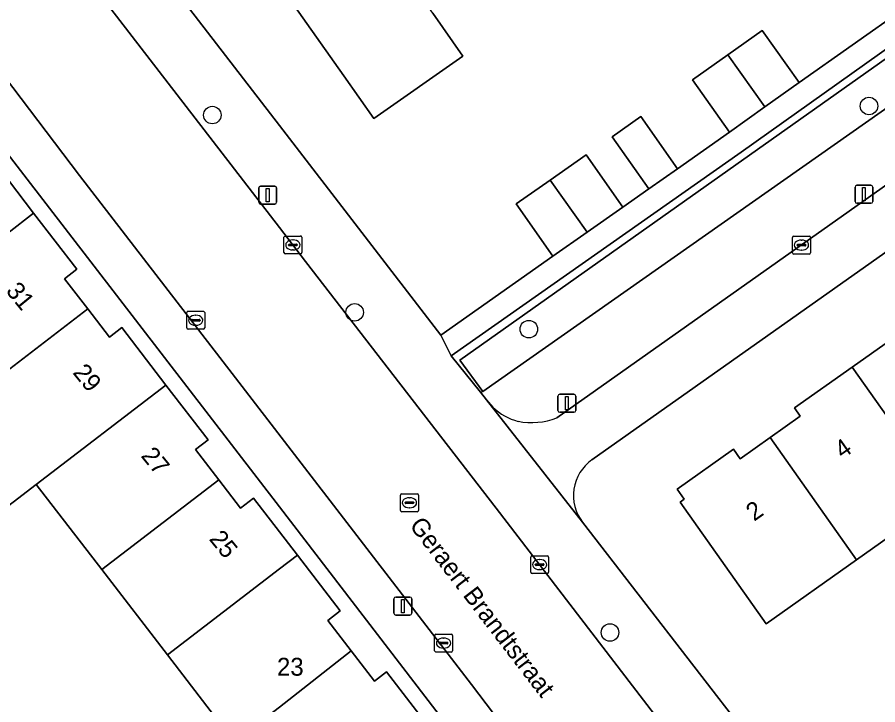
# Model space of a CAD drawing. Extents: x 159352 to 160617, y 385888 to 387323.
# Drawn here: x 159985.36 to 160033.41, y 387020.4 to 387058.79 of the extents above; entities that cross this region are included whole.
import ezdxf

# ---------------------------------------------------------------- set-up
doc = ezdxf.new("R2010")
doc.units = 0
for name, color, linetype in [('IMGEO_Boom', 7, 'Continuous'), ('IMGEO_Erf', 7, 'Continuous'), ('IMGEO_Groenvoorziening', 7, 'Continuous'), ('IMGEO_Haag', 7, 'Continuous'), ('IMGEO_Kolk', 7, 'Continuous'), ('IMGEO_Lichtmast', 7, 'Continuous'), ('IMGEO_Openbare_ruimte_label', 7, 'Continuous'), ('IMGEO_Pand', 7, 'Continuous'), ('IMGEO_Pand_nummerreeks', 7, 'Continuous'), ('IMGEO_Rijbaan_lokaal_open', 7, 'Continuous'), ('IMGEO_Rioolput', 7, 'Continuous'), ('IMGEO_Voetpad_open', 7, 'Continuous')]:
    doc.layers.add(name, color=color, linetype=linetype)

msp = doc.modelspace()

# ---------------------------------------------------------------- linework, layer by layer
at = {"layer": 'IMGEO_Boom'}
for centre in [(160032.915, 387053.834), (159996.252, 387053.329), (160004.202, 387042.311), (160013.927, 387041.373), (160018.455, 387024.434)]:
    msp.add_circle(centre, 0.489, dxfattribs=at)
at = {"layer": 'IMGEO_Erf'}
for points in [[(160071.709, 387072.449), (160017.451, 387034.073)], [(159993.479, 387061.232), (160000, 387052.753), (160009.008, 387041.041), (160015.273, 387045.449), (160013.226, 387048.371), (160015.125, 387049.702), (160017.135, 387051.111), (160019.182, 387048.189), (160020.618, 387049.202), (160018.573, 387052.119), (160020.181, 387053.246), (160022.222, 387050.334), (160025.124, 387052.381), (160023.063, 387055.293), (160025.044, 387056.695), (160026.96, 387058.051), (160029.021, 387055.139), (160034.932, 387059.314), (160032.871, 387062.226), (160034.743, 387063.551), (160036.768, 387064.984), (160038.829, 387062.072), (160044.694, 387066.221), (160042.633, 387069.133)], [(160008.559, 387059.016), (160010.237, 387056.616), (160005.28, 387053.138), (160003.601, 387055.52), (160000, 387060.628)], [(160023.734, 387000.532), (160000, 387031.443), (159979.102, 387058.573)], [(159983.865, 387050.999), (159986.279, 387047.858), (159988.693, 387044.717), (159988.005, 387044.188), (159989.299, 387042.504), (159990.51, 387040.929), (159991.199, 387041.459), (159993.663, 387038.254), (159996.022, 387035.184), (159995.324, 387034.648), (159996.622, 387032.959), (159997.835, 387031.381), (159998.557, 387031.936), (160000, 387030.058), (160001.002, 387028.755), (160003.398, 387025.637), (160002.704, 387025.103), (160004.005, 387023.41), (160005.306, 387021.717), (160005.988, 387022.241), (160008.408, 387019.091)], [(160037.136, 387031.971), (160032.224, 387028.498), (160027.169, 387024.925), (160022.371, 387031.712), (160022.606, 387031.878), (160022.209, 387032.44), (160025.353, 387034.663), (160025.724, 387034.138), (160027.402, 387035.325), (160029.081, 387036.512), (160028.752, 387036.977), (160031.98, 387039.26), (160035.21, 387041.543)], [(160016.928, 387030.587), (160032.461, 387010.488), (160038.844, 387014.946), (160036.77, 387017.905), (160038.734, 387019.282), (160040.726, 387020.678), (160042.8, 387017.719), (160048.625, 387021.868), (160046.539, 387024.819), (160048.514, 387026.216), (160050.483, 387027.608), (160052.569, 387024.657), (160058.431, 387028.82), (160056.345, 387031.771), (160058.314, 387033.163), (160060.289, 387034.56), (160063.137, 387036.575), (160065.22, 387033.63), (160068.227, 387035.765), (160066.141, 387038.716)], [(159997.476, 387018.333), (159993.745, 387023.187), (159990.087, 387027.946), (159986.429, 387032.706), (159982.558, 387029.737)]]:
    msp.add_lwpolyline(points, dxfattribs=at)
msp.add_arc((160018.861, 387032.079), 2.442, 125.2761, 217.6591, dxfattribs=at)
at = {"layer": 'IMGEO_Groenvoorziening'}
for points in [[(160068.622, 387081.099), (160068.325, 387081.519), (160025.78, 387051.249), (160009.581, 387039.875), (160011.219, 387037.849), (160011.366, 387037.895), (160010.071, 387039.645), (160040.002, 387060.848)], [(160070.012, 387079.111), (160068.622, 387081.099), (160040.002, 387060.848), (160010.071, 387039.645), (160011.366, 387037.895)]]:
    msp.add_lwpolyline(points, close=True, dxfattribs=at)
for points in [[(160070.456, 387078.476), (160070.012, 387079.111), (160011.366, 387037.895), (160011.219, 387037.849), (160011.556, 387037.419), (160011.918, 387037.017)], [(160015.496, 387036.413), (160069.215, 387074.428)]]:
    msp.add_lwpolyline(points, dxfattribs=at)
for centre, radius, start, end in [((160014.085, 387039.225), 3.094, 225.5345, 255.777), ((160014.071, 387040.257), 4.099, 259.5101, 290.336)]:
    msp.add_arc(centre, radius, start, end, dxfattribs=at)
at = {"layer": 'IMGEO_Haag'}
msp.add_lwpolyline([(160011.366, 387037.895), (160070.012, 387079.111), (160068.622, 387081.099), (160040.002, 387060.848), (160010.071, 387039.645)], close=True, dxfattribs=at)
at = {"layer": 'IMGEO_Kolk'}
for p, q in [((160000.254, 387045.65), (160000.254, 387046.502)), ((160000.329, 387046.576), (160001.181, 387046.576)), ((160000.742, 387046.356), (160000.767, 387046.356)), ((160001.255, 387046.502), (160001.255, 387045.65)), ((160028.647, 387045.642), (160028.647, 387046.494)), ((160028.722, 387046.568), (160029.574, 387046.568)), ((160029.135, 387046.348), (160029.16, 387046.348)), ((160029.648, 387046.494), (160029.648, 387045.642)), ((160000.513, 387046.07), (160000.513, 387046.082)), ((160000.951, 387046.033), (160000.553, 387046.033)), ((160000.556, 387046.119), (160000.954, 387046.119)), ((160000.765, 387045.796), (160000.74, 387045.796)), ((160000.997, 387046.082), (160000.997, 387046.07)), ((160028.906, 387046.062), (160028.906, 387046.074)), ((160029.344, 387046.025), (160028.946, 387046.025)), ((160028.949, 387046.111), (160029.347, 387046.111)), ((160029.158, 387045.788), (160029.133, 387045.788)), ((160029.39, 387046.074), (160029.39, 387046.062)), ((160001.181, 387045.576), (160000.329, 387045.576)), ((160029.574, 387045.568), (160028.722, 387045.568)), ((159994.827, 387041.445), (159994.827, 387042.297)), ((159994.902, 387042.371), (159995.754, 387042.371)), ((159995.129, 387041.914), (159995.527, 387041.914)), ((159995.315, 387042.151), (159995.34, 387042.151)), ((159995.828, 387042.297), (159995.828, 387041.445)), ((159995.086, 387041.865), (159995.086, 387041.877)), ((159995.524, 387041.828), (159995.126, 387041.828)), ((159995.338, 387041.591), (159995.313, 387041.591)), ((159995.57, 387041.877), (159995.57, 387041.865)), ((159995.754, 387041.371), (159994.902, 387041.371)), ((160014.029, 387027.797), (160014.029, 387028.649)), ((160014.104, 387028.723), (160014.956, 387028.723)), ((160014.517, 387028.503), (160014.542, 387028.503)), ((160015.03, 387028.649), (160015.03, 387027.797)), ((160014.288, 387028.217), (160014.288, 387028.229)), ((160014.726, 387028.18), (160014.328, 387028.18)), ((160014.331, 387028.266), (160014.729, 387028.266)), ((160014.772, 387028.229), (160014.772, 387028.217)), ((160014.956, 387027.723), (160014.104, 387027.723)), ((160014.54, 387027.943), (160014.515, 387027.943)), ((160008.666, 387023.416), (160008.666, 387024.268)), ((160008.741, 387024.342), (160009.593, 387024.342)), ((160009.667, 387024.268), (160009.667, 387023.416)), ((160008.925, 387023.836), (160008.925, 387023.848)), ((160009.363, 387023.799), (160008.965, 387023.799)), ((160008.968, 387023.885), (160009.366, 387023.885)), ((160009.154, 387024.122), (160009.179, 387024.122)), ((160009.409, 387023.848), (160009.409, 387023.836)), ((160009.593, 387023.342), (160008.741, 387023.342)), ((160009.177, 387023.562), (160009.152, 387023.562))]:
    msp.add_line(p, q, dxfattribs=at)
for points in [[(160000.254, 387045.65), (160000.254, 387046.502)], [(160000.329, 387046.576), (160001.181, 387046.576)], [(160001.255, 387046.502), (160001.255, 387045.65)], [(160028.647, 387045.642), (160028.647, 387046.494)], [(160028.722, 387046.568), (160029.574, 387046.568)], [(160029.648, 387046.494), (160029.648, 387045.642)], [(160001.181, 387045.576), (160000.329, 387045.576)], [(160029.574, 387045.568), (160028.722, 387045.568)], [(159994.827, 387041.445), (159994.827, 387042.297)], [(159994.902, 387042.371), (159995.754, 387042.371)], [(159995.828, 387042.297), (159995.828, 387041.445)], [(159995.754, 387041.371), (159994.902, 387041.371)], [(160014.029, 387027.797), (160014.029, 387028.649)], [(160014.104, 387028.723), (160014.956, 387028.723)], [(160015.03, 387028.649), (160015.03, 387027.797)], [(160014.956, 387027.723), (160014.104, 387027.723)], [(160008.666, 387023.416), (160008.666, 387024.268)], [(160008.741, 387024.342), (160009.593, 387024.342)], [(160009.667, 387024.268), (160009.667, 387023.416)], [(160009.593, 387023.342), (160008.741, 387023.342)]]:
    msp.add_lwpolyline(points, dxfattribs=at)
for centre, radius, start, end in [((160000.331, 387046.5), 0.0765, 91.552, 178.448), ((160000.331, 387046.5), 0.0765, 91.552, 178.448), ((160001.179, 387046.5), 0.0765, 1.552, 88.448), ((160001.179, 387046.5), 0.0765, 1.552, 88.448), ((160028.724, 387046.492), 0.0765, 91.552, 178.448), ((160028.724, 387046.492), 0.0765, 91.552, 178.448), ((160029.572, 387046.492), 0.0765, 1.552, 88.448), ((160029.572, 387046.492), 0.0765, 1.552, 88.448), ((160000.553, 387046.079), 0.0403, 85.8775, 175.7526), ((160000.55, 387046.069), 0.0366, 178.938, 274.7102), ((160000.954, 387046.076), 0.043, 264.8664, 352.4533), ((160000.958, 387046.081), 0.0386, 1.7309, 96.639), ((160028.946, 387046.071), 0.0403, 85.8775, 175.7526), ((160028.943, 387046.061), 0.0366, 178.938, 274.7102), ((160029.347, 387046.068), 0.043, 264.8664, 352.4533), ((160029.351, 387046.073), 0.0386, 1.7309, 96.639), ((160000.331, 387045.652), 0.0765, 181.552, 268.448), ((160000.331, 387045.652), 0.0765, 181.552, 268.448), ((160001.179, 387045.652), 0.0765, 271.552, 358.448), ((160001.179, 387045.652), 0.0765, 271.552, 358.448), ((160028.724, 387045.644), 0.0765, 181.552, 268.448), ((160028.724, 387045.644), 0.0765, 181.552, 268.448), ((160029.572, 387045.644), 0.0765, 271.552, 358.448), ((160029.572, 387045.644), 0.0765, 271.552, 358.448), ((159994.904, 387042.295), 0.0765, 91.552, 178.448), ((159994.904, 387042.295), 0.0765, 91.552, 178.448), ((159995.126, 387041.874), 0.0403, 85.8775, 175.7526), ((159995.531, 387041.876), 0.0386, 1.7309, 96.639), ((159995.752, 387042.295), 0.0765, 1.552, 88.448), ((159995.752, 387042.295), 0.0765, 1.552, 88.448), ((159994.904, 387041.447), 0.0765, 181.552, 268.448), ((159994.904, 387041.447), 0.0765, 181.552, 268.448), ((159995.123, 387041.864), 0.0366, 178.938, 274.7102), ((159995.527, 387041.871), 0.043, 264.8664, 352.4533), ((159995.752, 387041.447), 0.0765, 271.552, 358.448), ((159995.752, 387041.447), 0.0765, 271.552, 358.448), ((160014.106, 387028.647), 0.0765, 91.552, 178.448), ((160014.106, 387028.647), 0.0765, 91.552, 178.448), ((160014.954, 387028.647), 0.0765, 1.552, 88.448), ((160014.954, 387028.647), 0.0765, 1.552, 88.448), ((160014.328, 387028.226), 0.0403, 85.8775, 175.7526), ((160014.325, 387028.216), 0.0366, 178.938, 274.7102), ((160014.729, 387028.223), 0.043, 264.8664, 352.4533), ((160014.733, 387028.228), 0.0386, 1.7309, 96.639), ((160014.106, 387027.799), 0.0765, 181.552, 268.448), ((160014.106, 387027.799), 0.0765, 181.552, 268.448), ((160014.954, 387027.799), 0.0765, 271.552, 358.448), ((160014.954, 387027.799), 0.0765, 271.552, 358.448), ((160008.743, 387024.266), 0.0765, 91.552, 178.448), ((160008.743, 387024.266), 0.0765, 91.552, 178.448), ((160009.591, 387024.266), 0.0765, 1.552, 88.448), ((160009.591, 387024.266), 0.0765, 1.552, 88.448), ((160008.965, 387023.845), 0.0403, 85.8775, 175.7526), ((160008.962, 387023.835), 0.0366, 178.938, 274.7102), ((160009.366, 387023.842), 0.043, 264.8664, 352.4533), ((160009.37, 387023.847), 0.0386, 1.7309, 96.639), ((160008.743, 387023.418), 0.0765, 181.552, 268.448), ((160008.743, 387023.418), 0.0765, 181.552, 268.448), ((160009.591, 387023.418), 0.0765, 271.552, 358.448), ((160009.591, 387023.418), 0.0765, 271.552, 358.448)]:
    msp.add_arc(centre, radius, start, end, dxfattribs=at)
for centre, major_axis, ratio, start_param, end_param in [((160000.741, 387046.076), (-0.387, 0.002), 0.722429, 4.712389, 7.853982), ((160000.766, 387046.076), (-0.39, 0.002), 0.717154, 1.570796, 4.712389), ((160029.134, 387046.068), (-0.387, 0.002), 0.722429, 4.712389, 7.853982), ((160029.159, 387046.068), (-0.39, 0.002), 0.717154, 1.570796, 4.712389), ((159995.314, 387041.871), (-0.387, 0.002), 0.722429, 4.712389, 7.853982), ((159995.339, 387041.871), (-0.39, 0.002), 0.717154, 1.570796, 4.712389), ((160014.516, 387028.223), (-0.387, 0.002), 0.722429, 4.712389, 7.853982), ((160014.541, 387028.223), (-0.39, 0.002), 0.717154, 1.570796, 4.712389), ((160009.153, 387023.842), (-0.387, 0.002), 0.722429, 4.712389, 7.853982), ((160009.178, 387023.842), (-0.39, 0.002), 0.717154, 1.570796, 4.712389)]:
    msp.add_ellipse(centre, major_axis=major_axis, ratio=ratio, start_param=start_param, end_param=end_param, dxfattribs=at)
at = {"layer": 'IMGEO_Lichtmast'}
for p, q in [((159998.85, 387048.458), (159998.85, 387049.258)), ((159998.85, 387049.258), (159998.85, 387048.458)), ((159998.95, 387049.358), (159999.74, 387049.358)), ((159999.74, 387049.358), (159998.95, 387049.358)), ((159999.84, 387049.258), (159999.84, 387048.458)), ((159999.84, 387048.458), (159999.84, 387049.258)), ((160032.139, 387048.507), (160032.139, 387049.307)), ((160032.139, 387049.307), (160032.139, 387048.507)), ((160032.239, 387049.407), (160033.029, 387049.407)), ((160033.029, 387049.407), (160032.239, 387049.407)), ((160033.129, 387049.307), (160033.129, 387048.507)), ((160033.129, 387048.507), (160033.129, 387049.307)), ((159999.74, 387048.358), (159998.95, 387048.358)), ((159998.95, 387048.358), (159999.74, 387048.358)), ((160033.029, 387048.407), (160032.239, 387048.407)), ((160032.239, 387048.407), (160033.029, 387048.407)), ((160015.554, 387036.834), (160015.554, 387037.634)), ((160015.554, 387037.634), (160015.554, 387036.834)), ((160015.654, 387037.734), (160016.444, 387037.734)), ((160016.444, 387037.734), (160015.654, 387037.734)), ((160016.544, 387037.634), (160016.544, 387036.834)), ((160016.544, 387036.834), (160016.544, 387037.634)), ((160016.444, 387036.734), (160015.654, 387036.734)), ((160015.654, 387036.734), (160016.444, 387036.734)), ((160006.398, 387025.509), (160006.398, 387026.309)), ((160006.398, 387026.309), (160006.398, 387025.509)), ((160006.498, 387026.409), (160007.288, 387026.409)), ((160007.288, 387026.409), (160006.498, 387026.409)), ((160007.388, 387026.309), (160007.388, 387025.509)), ((160007.388, 387025.509), (160007.388, 387026.309)), ((160007.288, 387025.409), (160006.498, 387025.409)), ((160006.498, 387025.409), (160007.288, 387025.409))]:
    msp.add_line(p, q, dxfattribs=at)
for points in [[(159999.27, 387049.233), (159999.42, 387049.233), (159999.42, 387048.483), (159999.27, 387048.483), (159999.27, 387049.233)], [(160032.559, 387049.282), (160032.709, 387049.282), (160032.709, 387048.532), (160032.559, 387048.532), (160032.559, 387049.282)], [(160015.974, 387037.609), (160016.124, 387037.609), (160016.124, 387036.859), (160015.974, 387036.859), (160015.974, 387037.609)], [(160006.818, 387026.284), (160006.968, 387026.284), (160006.968, 387025.534), (160006.818, 387025.534), (160006.818, 387026.284)]]:
    msp.add_lwpolyline(points, dxfattribs=at)
for centre, start, end in [((159998.95, 387049.258), 90, 180), ((159998.95, 387049.258), 90, 180), ((159999.74, 387049.258), 0, 90), ((159999.74, 387049.258), 360, 90), ((160032.239, 387049.307), 90, 180), ((160032.239, 387049.307), 90, 180), ((160033.029, 387049.307), 0, 90), ((160033.029, 387049.307), 360, 90), ((159998.95, 387048.458), 180, 270), ((159998.95, 387048.458), 180, 270), ((159999.74, 387048.458), 270, 0), ((159999.74, 387048.458), 270, 0), ((160032.239, 387048.507), 180, 270), ((160032.239, 387048.507), 180, 270), ((160033.029, 387048.507), 270, 0), ((160033.029, 387048.507), 270, 0), ((160015.654, 387037.634), 90, 180), ((160015.654, 387037.634), 90, 180), ((160016.444, 387037.634), 0, 90), ((160016.444, 387037.634), 360, 90), ((160015.654, 387036.834), 180, 270), ((160015.654, 387036.834), 180, 270), ((160016.444, 387036.834), 270, 0), ((160016.444, 387036.834), 270, 0), ((160006.498, 387026.309), 90, 180), ((160006.498, 387026.309), 90, 180), ((160007.288, 387026.309), 0, 90), ((160007.288, 387026.309), 360, 90), ((160006.498, 387025.509), 180, 270), ((160006.498, 387025.509), 180, 270), ((160007.288, 387025.509), 270, 0), ((160007.288, 387025.509), 270, 0)]:
    msp.add_arc(centre, 0.1, start, end, dxfattribs=at)
at = {"layer": 'IMGEO_Pand'}
for points in [[(160003.79, 387065.781), (160002.106, 387064.594), (160001.683, 387065.193), (160000, 387064.007), (159998.572, 387063), (159998.981, 387062.42), (159998.818, 387062.304), (160000, 387060.628), (160003.601, 387055.52), (160005.28, 387053.138), (160010.237, 387056.616), (160008.559, 387059.016)], [(160029.021, 387055.139), (160026.96, 387058.051), (160025.044, 387056.695), (160027.107, 387053.784)], [(160027.107, 387053.784), (160025.044, 387056.695), (160023.063, 387055.293), (160025.124, 387052.381)], [(160020.181, 387053.246), (160018.573, 387052.119), (160020.618, 387049.202), (160022.222, 387050.334)], [(159983.865, 387050.999), (159983.149, 387050.449), (159981.968, 387051.986), (159975.477, 387046.956), (159972.738, 387044.834), (159976.372, 387040.144), (159979.087, 387042.259), (159986.279, 387047.858)], [(160019.182, 387048.189), (160017.135, 387051.111), (160015.125, 387049.702), (160017.181, 387046.786)], [(160017.181, 387046.786), (160015.125, 387049.702), (160013.226, 387048.371), (160015.273, 387045.449)], [(159979.087, 387042.259), (159982.759, 387037.482), (159989.299, 387042.504), (159988.005, 387044.188), (159988.693, 387044.717), (159986.279, 387047.858)], [(159982.759, 387037.482), (159981.26, 387036.331), (159983.534, 387033.371), (159981.165, 387031.554), (159982.558, 387029.737), (159986.429, 387032.706), (159993.663, 387038.254), (159991.199, 387041.459), (159990.51, 387040.929), (159989.299, 387042.504)], [(160037.27, 387042.17), (160035.601, 387040.99), (160035.21, 387041.543), (160031.98, 387039.26), (160037.136, 387031.971), (160042.023, 387035.426)], [(160032.224, 387028.498), (160037.136, 387031.971), (160031.98, 387039.26), (160028.752, 387036.977), (160029.081, 387036.512), (160027.402, 387035.325)], [(159996.622, 387032.959), (159995.324, 387034.648), (159996.022, 387035.184), (159993.663, 387038.254), (159986.429, 387032.706), (159990.087, 387027.946)], [(160027.402, 387035.325), (160025.724, 387034.138), (160025.353, 387034.663), (160022.209, 387032.44), (160022.606, 387031.878), (160022.371, 387031.712), (160027.169, 387024.925), (160032.224, 387028.498)], [(160000, 387027.986), (160001.002, 387028.755), (160000, 387030.058), (159998.557, 387031.936), (159997.835, 387031.381), (159996.622, 387032.959), (159990.087, 387027.946), (159993.745, 387023.187)], [(159993.745, 387023.187), (159997.476, 387018.333), (160000, 387020.267), (160004.005, 387023.41), (160002.704, 387025.103), (160003.398, 387025.637), (160001.002, 387028.755), (160000, 387027.986)], [(160008.408, 387019.091), (160005.988, 387022.241), (160005.306, 387021.717), (160004.005, 387023.41), (160000, 387020.267), (159997.476, 387018.333), (160000, 387015.049), (160001.133, 387013.575)]]:
    msp.add_lwpolyline(points, close=True, dxfattribs=at)
at = {"layer": 'IMGEO_Rijbaan_lokaal_open'}
for points in [[(160012.111, 387031.377), (160001.462, 387045.157), (160000, 387047.058), (159989.091, 387061.239), (159986.207, 387065.133)], [(159980.605, 387060.652), (159980.931, 387060.294), (159981.245, 387059.925), (159981.55, 387059.547), (159981.851, 387059.164), (159988.838, 387049.954), (159997.367, 387038.891), (160010.722, 387021.522), (160019.146, 387010.43), (160028.607, 386998.199), (160045.03, 386976.662), (160050.555, 386969.608)], [(160055.965, 386974.3), (160036.205, 387000.002), (160026.288, 387012.889), (160012.111, 387031.377)]]:
    msp.add_lwpolyline(points, dxfattribs=at)
at = {"layer": 'IMGEO_Rioolput'}
for p, q in [((160006.76, 387031.255), (160006.76, 387032.107)), ((160006.835, 387032.181), (160007.687, 387032.181)), ((160007.248, 387031.961), (160007.273, 387031.961)), ((160007.761, 387032.107), (160007.761, 387031.255)), ((160007.019, 387031.675), (160007.019, 387031.687)), ((160007.457, 387031.638), (160007.059, 387031.638)), ((160007.062, 387031.724), (160007.46, 387031.724)), ((160007.271, 387031.401), (160007.246, 387031.401)), ((160007.503, 387031.687), (160007.503, 387031.675)), ((160007.687, 387031.181), (160006.835, 387031.181))]:
    msp.add_line(p, q, dxfattribs=at)
for points in [[(160006.76, 387031.255), (160006.76, 387032.107)], [(160006.835, 387032.181), (160007.687, 387032.181)], [(160007.761, 387032.107), (160007.761, 387031.255)], [(160007.687, 387031.181), (160006.835, 387031.181)]]:
    msp.add_lwpolyline(points, dxfattribs=at)
for centre, radius, start, end in [((160006.837, 387032.105), 0.0765, 91.552, 178.448), ((160006.837, 387032.105), 0.0765, 91.552, 178.448), ((160007.685, 387032.105), 0.0765, 1.552, 88.448), ((160007.685, 387032.105), 0.0765, 1.552, 88.448), ((160007.059, 387031.684), 0.0403, 85.8775, 175.7526), ((160007.056, 387031.674), 0.0366, 178.938, 274.7102), ((160007.46, 387031.681), 0.043, 264.8664, 352.4533), ((160007.464, 387031.686), 0.0386, 1.7309, 96.639), ((160006.837, 387031.257), 0.0765, 181.552, 268.448), ((160006.837, 387031.257), 0.0765, 181.552, 268.448), ((160007.685, 387031.257), 0.0765, 271.552, 358.448), ((160007.685, 387031.257), 0.0765, 271.552, 358.448)]:
    msp.add_arc(centre, radius, start, end, dxfattribs=at)
for centre, major_axis, ratio, start_param, end_param in [((160007.247, 387031.681), (-0.387, 0.002), 0.722429, 4.712389, 7.853982), ((160007.272, 387031.681), (-0.39, 0.002), 0.717154, 1.570796, 4.712389)]:
    msp.add_ellipse(centre, major_axis=major_axis, ratio=ratio, start_param=start_param, end_param=end_param, dxfattribs=at)
at = {"layer": 'IMGEO_Voetpad_open'}
msp.add_lwpolyline([(160068.325, 387081.519), (160067.65, 387082.476), (160058.421, 387075.937), (160056.434, 387074.531), (160054.487, 387073.154), (160048.591, 387068.979), (160046.615, 387067.581), (160044.694, 387066.221), (160038.829, 387062.072), (160036.799, 387060.635), (160034.932, 387059.314), (160029.021, 387055.139), (160027.107, 387053.784), (160025.124, 387052.381), (160022.222, 387050.334), (160020.618, 387049.202), (160019.182, 387048.189), (160017.181, 387046.786), (160015.273, 387045.449), (160009.008, 387041.041), (160009.581, 387039.875), (160025.78, 387051.249)], close=True, dxfattribs=at)
for points in [[(160069.215, 387074.428), (160015.496, 387036.413)], [(160017.451, 387034.073), (160071.709, 387072.449)], [(160016.928, 387030.587), (160016.927, 387030.587), (160011.556, 387037.419), (160011.219, 387037.849), (160009.581, 387039.875), (160009.008, 387041.041), (160000, 387052.753), (159993.479, 387061.232), (159993.459, 387061.217), (159989.763, 387066.269)], [(159986.207, 387065.133), (159989.091, 387061.239), (160000, 387047.058), (160001.462, 387045.157), (160012.111, 387031.377), (160026.288, 387012.889), (160036.205, 387000.002), (160055.965, 386974.3)], [(159988.838, 387049.954), (159981.851, 387059.164), (159981.455, 387058.859), (159979.749, 387060.869), (159978.78, 387061.521), (159975.947, 387058.986)], [(159979.102, 387058.573), (160000, 387031.443), (160023.734, 387000.532), (160024.142, 387000), (160025.513, 386998.212), (160047.698, 386969.274)], [(160050.555, 386969.608), (160045.03, 386976.662), (160028.607, 386998.199), (160019.146, 387010.43), (160010.722, 387021.522), (159997.367, 387038.891), (159988.838, 387049.954)], [(160011.918, 387037.017), (160011.556, 387037.419), (160016.927, 387030.587), (160016.928, 387030.587)], [(160059.263, 386975.852), (160058.383, 386976.989), (160056.851, 386978.967), (160055.826, 386980.146), (160048.098, 386990.153), (160040.549, 387000.002), (160036.78, 387004.847), (160035.514, 387006.474), (160034.7, 387007.538), (160033.413, 387009.221), (160032.461, 387010.488), (160016.928, 387030.587)]]:
    msp.add_lwpolyline(points, dxfattribs=at)
for centre, radius, start, end in [((160014.085, 387039.225), 3.094, 225.5345, 255.777), ((160014.071, 387040.257), 4.099, 259.5101, 290.336), ((160018.861, 387032.079), 2.442, 125.2761, 217.6591)]:
    msp.add_arc(centre, radius, start, end, dxfattribs=at)

# ---------------------------------------------------------------- texts
at = {"layer": 'IMGEO_Openbare_ruimte_label'}
msp.add_text('Geraert Brandtstraat', height=1, rotation=307.5232, dxfattribs=at).set_placement((160007.221, 387030.399))
at = {"layer": 'IMGEO_Pand_nummerreeks'}
for s, rotation, p in [('31', 309.3291, (159984.689, 387043.49)), ('29', 309.3291, (159988.424, 387038.93)), ('4', 35.2198, (160031.442, 387034.1)), ('27', 309.3291, (159992.23, 387034.284)), ('2', 35.2198, (160026.504, 387030.615)), ('25', 309.3291, (159996.037, 387029.638))]:
    msp.add_text(s, height=1, rotation=rotation, dxfattribs=at).set_placement(p)
msp.add_text('23', height=1, dxfattribs=at).set_placement((159999.867, 387022.02))

doc.saveas('drawing.dxf')
